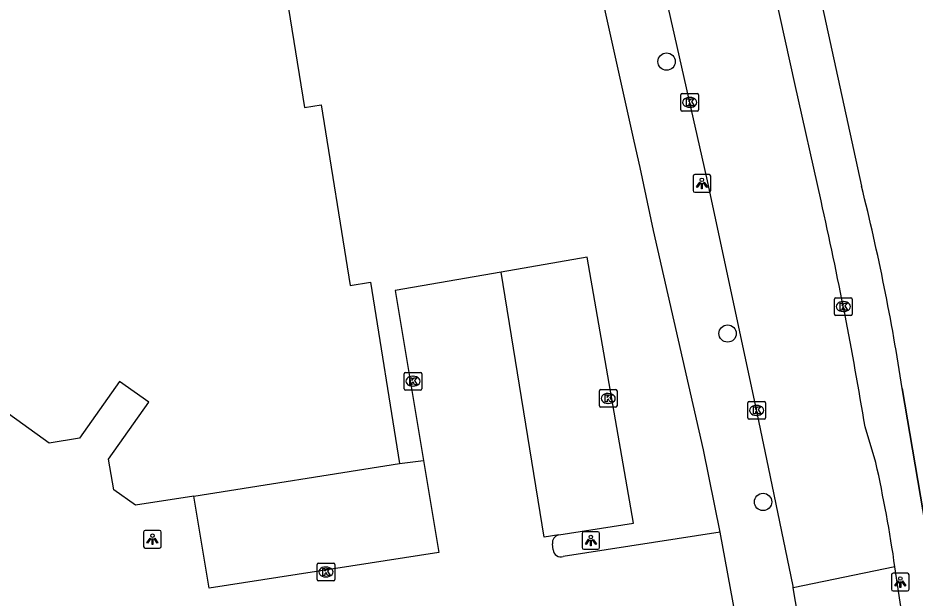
# Model space of a CAD drawing. Extents: x 162074 to 163034, y 381824 to 382557.
# Drawn here: x 162171.6 to 162222.3, y 382331.1 to 382363.9 of the extents above; entities that cross this region are included whole.
import ezdxf

# ---------------------------------------------------------------- set-up
doc = ezdxf.new("R2010")
doc.units = 0
for name, color, linetype in [('IMGEO_Boom', 7, 'Continuous'), ('IMGEO_Kolk', 7, 'Continuous'), ('IMGEO_Lichtpunt', 7, 'Continuous'), ('IMGEO_Muur', 7, 'Continuous'), ('IMGEO_Pand', 7, 'Continuous'), ('IMGEO_Parkeervlak_open', 7, 'Continuous'), ('IMGEO_Rijbaan_lokaal_open', 7, 'Continuous'), ('IMGEO_Voetpad_open', 7, 'Continuous')]:
    doc.layers.add(name, color=color, linetype=linetype)

msp = doc.modelspace()

# ---------------------------------------------------------------- linework, layer by layer
at = {"layer": 'IMGEO_Boom'}
for centre in [(162208.262, 382361.468), (162211.715, 382346.092), (162213.718, 382336.567)]:
    msp.add_circle(centre, 0.489, dxfattribs=at)
at = {"layer": 'IMGEO_Kolk'}
for p, q in [((162209.07, 382358.737), (162209.07, 382359.589)), ((162209.145, 382359.663), (162209.997, 382359.663)), ((162209.558, 382359.443), (162209.583, 382359.443)), ((162210.071, 382359.589), (162210.071, 382358.737)), ((162209.581, 382358.883), (162209.556, 382358.883)), ((162209.997, 382358.663), (162209.145, 382358.663)), ((162217.758, 382347.19), (162217.758, 382348.042)), ((162217.833, 382348.116), (162218.685, 382348.116)), ((162218.246, 382347.896), (162218.271, 382347.896)), ((162218.759, 382348.042), (162218.759, 382347.19)), ((162218.269, 382347.336), (162218.244, 382347.336)), ((162218.685, 382347.116), (162217.833, 382347.116)), ((162193.414, 382342.969), (162193.414, 382343.821)), ((162193.489, 382343.895), (162194.341, 382343.895)), ((162193.902, 382343.675), (162193.927, 382343.675)), ((162194.415, 382343.821), (162194.415, 382342.969)), ((162193.925, 382343.115), (162193.9, 382343.115)), ((162194.341, 382342.895), (162193.489, 382342.895)), ((162204.459, 382341.994), (162204.459, 382342.846)), ((162204.534, 382342.92), (162205.386, 382342.92)), ((162204.947, 382342.7), (162204.972, 382342.7)), ((162205.46, 382342.846), (162205.46, 382341.994)), ((162204.97, 382342.14), (162204.945, 382342.14)), ((162212.853, 382341.317), (162212.853, 382342.169)), ((162212.928, 382342.243), (162213.78, 382342.243)), ((162213.854, 382342.169), (162213.854, 382341.317)), ((162205.386, 382341.92), (162204.534, 382341.92)), ((162213.341, 382342.023), (162213.366, 382342.023)), ((162213.78, 382341.243), (162212.928, 382341.243)), ((162213.364, 382341.463), (162213.339, 382341.463)), ((162188.493, 382332.182), (162188.493, 382333.034)), ((162188.568, 382333.108), (162189.42, 382333.108)), ((162189.494, 382333.034), (162189.494, 382332.182)), ((162188.981, 382332.888), (162189.006, 382332.888)), ((162189.42, 382332.108), (162188.568, 382332.108)), ((162189.004, 382332.328), (162188.979, 382332.328))]:
    msp.add_line(p, q, dxfattribs=at)
for points in [[(162209.07, 382358.737), (162209.07, 382359.589)], [(162209.145, 382359.663), (162209.997, 382359.663)], [(162209.391, 382359.363), (162209.514, 382359.363), (162209.514, 382359.212), (162209.644, 382359.363), (162209.808, 382359.363), (162209.662, 382359.212), (162209.815, 382358.963), (162209.663, 382358.963), (162209.578, 382359.127), (162209.514, 382359.06), (162209.514, 382358.963), (162209.391, 382358.963), (162209.391, 382359.363)], [(162210.071, 382359.589), (162210.071, 382358.737)], [(162209.997, 382358.663), (162209.145, 382358.663)], [(162217.758, 382347.19), (162217.758, 382348.042)], [(162217.833, 382348.116), (162218.685, 382348.116)], [(162218.079, 382347.816), (162218.202, 382347.816), (162218.202, 382347.665), (162218.332, 382347.816), (162218.496, 382347.816), (162218.35, 382347.665), (162218.503, 382347.416), (162218.351, 382347.416), (162218.266, 382347.58), (162218.202, 382347.513), (162218.202, 382347.416), (162218.079, 382347.416), (162218.079, 382347.816)], [(162218.759, 382348.042), (162218.759, 382347.19)], [(162218.685, 382347.116), (162217.833, 382347.116)], [(162193.414, 382342.969), (162193.414, 382343.821)], [(162193.489, 382343.895), (162194.341, 382343.895)], [(162193.735, 382343.595), (162193.858, 382343.595), (162193.858, 382343.444), (162193.988, 382343.595), (162194.152, 382343.595), (162194.006, 382343.444), (162194.159, 382343.195), (162194.007, 382343.195), (162193.922, 382343.359), (162193.858, 382343.292), (162193.858, 382343.195), (162193.735, 382343.195), (162193.735, 382343.595)], [(162194.415, 382343.821), (162194.415, 382342.969)], [(162194.341, 382342.895), (162193.489, 382342.895)], [(162204.459, 382341.994), (162204.459, 382342.846)], [(162204.534, 382342.92), (162205.386, 382342.92)], [(162204.78, 382342.62), (162204.903, 382342.62), (162204.903, 382342.469), (162205.033, 382342.62), (162205.197, 382342.62), (162205.051, 382342.469), (162205.204, 382342.22), (162205.052, 382342.22), (162204.967, 382342.384), (162204.903, 382342.317), (162204.903, 382342.22), (162204.78, 382342.22), (162204.78, 382342.62)], [(162205.46, 382342.846), (162205.46, 382341.994)], [(162212.853, 382341.317), (162212.853, 382342.169)], [(162212.928, 382342.243), (162213.78, 382342.243)], [(162213.854, 382342.169), (162213.854, 382341.317)], [(162205.386, 382341.92), (162204.534, 382341.92)], [(162213.174, 382341.943), (162213.297, 382341.943), (162213.297, 382341.792), (162213.427, 382341.943), (162213.591, 382341.943), (162213.445, 382341.792), (162213.598, 382341.543), (162213.446, 382341.543), (162213.361, 382341.707), (162213.297, 382341.64), (162213.297, 382341.543), (162213.174, 382341.543), (162213.174, 382341.943)], [(162213.78, 382341.243), (162212.928, 382341.243)], [(162188.493, 382332.182), (162188.493, 382333.034)], [(162188.568, 382333.108), (162189.42, 382333.108)], [(162189.494, 382333.034), (162189.494, 382332.182)], [(162188.814, 382332.808), (162188.937, 382332.808), (162188.937, 382332.657), (162189.067, 382332.808), (162189.231, 382332.808), (162189.085, 382332.657), (162189.238, 382332.408), (162189.086, 382332.408), (162189.001, 382332.572), (162188.937, 382332.505), (162188.937, 382332.408), (162188.814, 382332.408), (162188.814, 382332.808)], [(162189.42, 382332.108), (162188.568, 382332.108)]]:
    msp.add_lwpolyline(points, dxfattribs=at)
for centre, start, end in [((162209.147, 382359.587), 91.552, 178.448), ((162209.147, 382359.587), 91.552, 178.448), ((162209.995, 382359.587), 1.552, 88.448), ((162209.995, 382359.587), 1.552, 88.448), ((162209.147, 382358.739), 181.552, 268.448), ((162209.147, 382358.739), 181.552, 268.448), ((162209.995, 382358.739), 271.552, 358.448), ((162209.995, 382358.739), 271.552, 358.448), ((162217.835, 382348.04), 91.552, 178.448), ((162217.835, 382348.04), 91.552, 178.448), ((162218.683, 382348.04), 1.552, 88.448), ((162218.683, 382348.04), 1.552, 88.448), ((162217.835, 382347.192), 181.552, 268.448), ((162217.835, 382347.192), 181.552, 268.448), ((162218.683, 382347.192), 271.552, 358.448), ((162218.683, 382347.192), 271.552, 358.448), ((162193.491, 382343.819), 91.552, 178.448), ((162193.491, 382343.819), 91.552, 178.448), ((162194.339, 382343.819), 1.552, 88.448), ((162194.339, 382343.819), 1.552, 88.448), ((162193.491, 382342.971), 181.552, 268.448), ((162193.491, 382342.971), 181.552, 268.448), ((162194.339, 382342.971), 271.552, 358.448), ((162194.339, 382342.971), 271.552, 358.448), ((162204.536, 382342.844), 91.552, 178.448), ((162204.536, 382342.844), 91.552, 178.448), ((162205.384, 382342.844), 1.552, 88.448), ((162205.384, 382342.844), 1.552, 88.448), ((162212.93, 382342.167), 91.552, 178.448), ((162212.93, 382342.167), 91.552, 178.448), ((162213.778, 382342.167), 1.552, 88.448), ((162213.778, 382342.167), 1.552, 88.448), ((162204.536, 382341.996), 181.552, 268.448), ((162204.536, 382341.996), 181.552, 268.448), ((162205.384, 382341.996), 271.552, 358.448), ((162205.384, 382341.996), 271.552, 358.448), ((162212.93, 382341.319), 181.552, 268.448), ((162212.93, 382341.319), 181.552, 268.448), ((162213.778, 382341.319), 271.552, 358.448), ((162213.778, 382341.319), 271.552, 358.448), ((162188.57, 382333.032), 91.552, 178.448), ((162188.57, 382333.032), 91.552, 178.448), ((162189.418, 382333.032), 1.552, 88.448), ((162189.418, 382333.032), 1.552, 88.448), ((162188.57, 382332.184), 181.552, 268.448), ((162188.57, 382332.184), 181.552, 268.448), ((162189.418, 382332.184), 271.552, 358.448), ((162189.418, 382332.184), 271.552, 358.448)]:
    msp.add_arc(centre, 0.0765, start, end, dxfattribs=at)
for centre, major_axis, ratio, start_param, end_param in [((162209.557, 382359.163), (-0.387, 0.002), 0.722429, 4.712389, 7.853982), ((162209.582, 382359.163), (-0.39, 0.002), 0.717154, 1.570796, 4.712389), ((162218.245, 382347.616), (-0.387, 0.002), 0.722429, 4.712389, 7.853982), ((162218.27, 382347.616), (-0.39, 0.002), 0.717154, 1.570796, 4.712389), ((162193.901, 382343.395), (-0.387, 0.002), 0.722429, 4.712389, 7.853982), ((162193.926, 382343.395), (-0.39, 0.002), 0.717154, 1.570796, 4.712389), ((162204.946, 382342.42), (-0.387, 0.002), 0.722429, 4.712389, 7.853982), ((162204.971, 382342.42), (-0.39, 0.002), 0.717154, 1.570796, 4.712389), ((162213.34, 382341.743), (-0.387, 0.002), 0.722429, 4.712389, 7.853982), ((162213.365, 382341.743), (-0.39, 0.002), 0.717154, 1.570796, 4.712389), ((162188.98, 382332.608), (-0.387, 0.002), 0.722429, 4.712389, 7.853982), ((162189.005, 382332.608), (-0.39, 0.002), 0.717154, 1.570796, 4.712389)]:
    msp.add_ellipse(centre, major_axis=major_axis, ratio=ratio, start_param=start_param, end_param=end_param, dxfattribs=at)
at = {"layer": 'IMGEO_Lichtpunt'}
for p, q in [((162209.76, 382354.984), (162209.76, 382354.177)), ((162209.76, 382354.984), (162209.76, 382354.177)), ((162210.662, 382355.079), (162209.854, 382355.079)), ((162210.662, 382355.079), (162209.854, 382355.079)), ((162210.756, 382354.177), (162210.756, 382354.984)), ((162210.756, 382354.177), (162210.756, 382354.984)), ((162209.854, 382354.083), (162210.662, 382354.083)), ((162209.854, 382354.083), (162210.662, 382354.083)), ((162178.682, 382334.86), (162178.682, 382334.053)), ((162178.682, 382334.86), (162178.682, 382334.053)), ((162179.584, 382334.955), (162178.776, 382334.955)), ((162179.584, 382334.955), (162178.776, 382334.955)), ((162179.678, 382334.053), (162179.678, 382334.86)), ((162179.678, 382334.053), (162179.678, 382334.86)), ((162203.479, 382334.789), (162203.479, 382333.982)), ((162203.479, 382334.789), (162203.479, 382333.982)), ((162204.381, 382334.884), (162203.573, 382334.884)), ((162204.381, 382334.884), (162203.573, 382334.884)), ((162204.475, 382333.982), (162204.475, 382334.789)), ((162204.475, 382333.982), (162204.475, 382334.789)), ((162178.776, 382333.959), (162179.584, 382333.959)), ((162178.776, 382333.959), (162179.584, 382333.959)), ((162203.573, 382333.888), (162204.381, 382333.888)), ((162203.573, 382333.888), (162204.381, 382333.888)), ((162220.98, 382332.438), (162220.98, 382331.631)), ((162220.98, 382332.438), (162220.98, 382331.631)), ((162221.882, 382332.533), (162221.074, 382332.533)), ((162221.882, 382332.533), (162221.074, 382332.533)), ((162221.976, 382331.631), (162221.976, 382332.438)), ((162221.976, 382331.631), (162221.976, 382332.438)), ((162221.074, 382331.537), (162221.882, 382331.537)), ((162221.074, 382331.537), (162221.882, 382331.537))]:
    msp.add_line(p, q, dxfattribs=at)
for points in [[(162210.134, 382354.648), (162210.173, 382354.62), (162209.985, 382354.358), (162209.947, 382354.385), (162210.134, 382354.648)], [(162210.236, 382354.6), (162210.283, 382354.6), (162210.283, 382354.278), (162210.236, 382354.278), (162210.236, 382354.6)], [(162210.346, 382354.62), (162210.384, 382354.647), (162210.571, 382354.385), (162210.532, 382354.357), (162210.346, 382354.62)], [(162179.056, 382334.524), (162179.095, 382334.496), (162178.907, 382334.234), (162178.869, 382334.261), (162179.056, 382334.524)], [(162179.158, 382334.476), (162179.205, 382334.476), (162179.205, 382334.154), (162179.158, 382334.154), (162179.158, 382334.476)], [(162179.268, 382334.496), (162179.306, 382334.523), (162179.493, 382334.261), (162179.454, 382334.233), (162179.268, 382334.496)], [(162203.853, 382334.453), (162203.892, 382334.425), (162203.704, 382334.163), (162203.666, 382334.19), (162203.853, 382334.453)], [(162203.955, 382334.405), (162204.002, 382334.405), (162204.002, 382334.083), (162203.955, 382334.083), (162203.955, 382334.405)], [(162204.065, 382334.425), (162204.103, 382334.452), (162204.29, 382334.19), (162204.251, 382334.162), (162204.065, 382334.425)], [(162221.354, 382332.102), (162221.393, 382332.074), (162221.205, 382331.812), (162221.167, 382331.839), (162221.354, 382332.102)], [(162221.456, 382332.054), (162221.503, 382332.054), (162221.503, 382331.732), (162221.456, 382331.732), (162221.456, 382332.054)], [(162221.566, 382332.074), (162221.604, 382332.101), (162221.791, 382331.839), (162221.752, 382331.811), (162221.566, 382332.074)]]:
    msp.add_lwpolyline(points, dxfattribs=at)
for centre in [(162210.259, 382354.782), (162179.181, 382334.658), (162203.978, 382334.587), (162221.479, 382332.236)]:
    msp.add_circle(centre, 0.0994, dxfattribs=at)
for centre, start, end in [((162209.854, 382354.984), 90, 180), ((162209.854, 382354.984), 90, 180), ((162210.662, 382354.984), 0, 90), ((162210.662, 382354.984), 0, 90), ((162209.854, 382354.177), 180, 270), ((162209.854, 382354.177), 180, 270), ((162210.662, 382354.177), 270, 0), ((162210.662, 382354.177), 270, 360), ((162178.776, 382334.86), 90, 180), ((162178.776, 382334.86), 90, 180), ((162179.584, 382334.86), 0, 90), ((162179.584, 382334.86), 0, 90), ((162203.573, 382334.789), 90, 180), ((162203.573, 382334.789), 90, 180), ((162204.381, 382334.789), 0, 90), ((162204.381, 382334.789), 0, 90), ((162178.776, 382334.053), 180, 270), ((162178.776, 382334.053), 180, 270), ((162179.584, 382334.053), 270, 0), ((162179.584, 382334.053), 270, 360), ((162203.573, 382333.982), 180, 270), ((162203.573, 382333.982), 180, 270), ((162204.381, 382333.982), 270, 0), ((162204.381, 382333.982), 270, 360), ((162221.074, 382332.438), 90, 180), ((162221.074, 382332.438), 90, 180), ((162221.882, 382332.438), 0, 90), ((162221.882, 382332.438), 0, 90), ((162221.074, 382331.631), 180, 270), ((162221.074, 382331.631), 180, 270), ((162221.882, 382331.631), 270, 0), ((162221.882, 382331.631), 270, 360)]:
    msp.add_arc(centre, 0.0946, start, end, dxfattribs=at)
at = {"layer": 'IMGEO_Muur'}
for points in [[(162201.749, 382433.363), (162212.159, 382387.115), (162219.291, 382354.42)], [(162224.854, 382322.916), (162223.951, 382329.142), (162221.59, 382342.976)]]:
    msp.add_lwpolyline(points, dxfattribs=at)
msp.add_arc((162098.789, 382324.259), 124.219, 8.66604, 14.05202, dxfattribs=at)
at = {"layer": 'IMGEO_Pand'}
for points in [[(162177.894, 382408.642), (162180.179, 382394.433), (162181.012, 382394.567), (162184.45, 382373.191), (162185.45, 382373.352), (162187.777, 382358.879), (162188.721, 382359.031), (162190.366, 382348.801), (162191.515, 382348.989), (162193.159, 382338.732)], [(162181.521, 382336.901), (162178.214, 382336.381), (162177.002, 382337.256), (162176.702, 382338.986), (162178.979, 382342.202), (162177.321, 382343.383), (162175.048, 382340.183), (162173.343, 382339.897), (162170.696, 382341.804), (162170.368, 382343.721)], [(162181.521, 382336.901), (162193.159, 382338.732)]]:
    msp.add_lwpolyline(points, dxfattribs=at)
at = {"layer": 'IMGEO_Parkeervlak_open'}
for points in [[(162202.158, 382334.704), (162206.395, 382335.366), (162203.773, 382350.406), (162198.901, 382349.564)], [(162193.159, 382338.732), (162194.505, 382338.918)]]:
    msp.add_lwpolyline(points, dxfattribs=at)
at = {"layer": 'IMGEO_Rijbaan_lokaal_open'}
for points in [[(162217.002, 382353.59), (162215.522, 382360.228), (162213.902, 382367.604), (162211.861, 382376.82), (162209.1, 382388.925), (162206.073, 382402.602)], [(162215.43, 382331.716), (162215.415, 382331.806), (162214.019, 382338.534), (162213.24, 382342.326), (162210.541, 382354.891), (162207.965, 382366.255), (162204.854, 382380.009), (162201.146, 382396.768), (162200.137, 382401.301)], [(162198.901, 382349.564), (162192.901, 382348.526), (162194.505, 382338.918)], [(162202.158, 382334.704), (162201.345, 382334.572), (162198.901, 382349.564)], [(162220.099, 382338.794), (162219.492, 382340.807)], [(162194.505, 382338.918), (162195.379, 382333.7), (162182.388, 382331.685), (162181.521, 382336.901)], [(162211.289, 382334.856), (162202.414, 382333.483)], [(162212.471, 382328.498), (162211.289, 382334.856)], [(162201.855, 382333.866), (162201.801, 382334.199)], [(162221.18, 382332.89), (162215.43, 382331.716)], [(162222.317, 382325.276), (162221.18, 382332.89)], [(162216.287, 382326.642), (162215.43, 382331.716)]]:
    msp.add_lwpolyline(points, dxfattribs=at)
for centre, radius, start, end in [((161988.869, 382302.518), 233.78, 9.42651, 12.61872), ((162140.725, 382321.21), 81.299, 8.26021, 12.49121), ((162202.269, 382334.247), 0.471, 103.6902, 185.7945), ((162202.272, 382333.875), 0.417, 181.2021, 289.9637)]:
    msp.add_arc(centre, radius, start, end, dxfattribs=at)
at = {"layer": 'IMGEO_Voetpad_open'}
for points in [[(162211.289, 382334.856), (162210.341, 382339.51), (162207.52, 382351.925), (162206.767, 382355.478), (162206.435, 382356.971), (162187.002, 382444.317), (162186.247, 382447.946), (162184.832, 382454.138)], [(162201.749, 382433.363), (162212.159, 382387.115), (162219.291, 382354.42)], [(162221.59, 382342.976), (162223.951, 382329.142), (162224.854, 382322.916)]]:
    msp.add_lwpolyline(points, dxfattribs=at)
msp.add_arc((162098.789, 382324.259), 124.219, 8.66604, 14.05202, dxfattribs=at)

doc.saveas('drawing.dxf')
